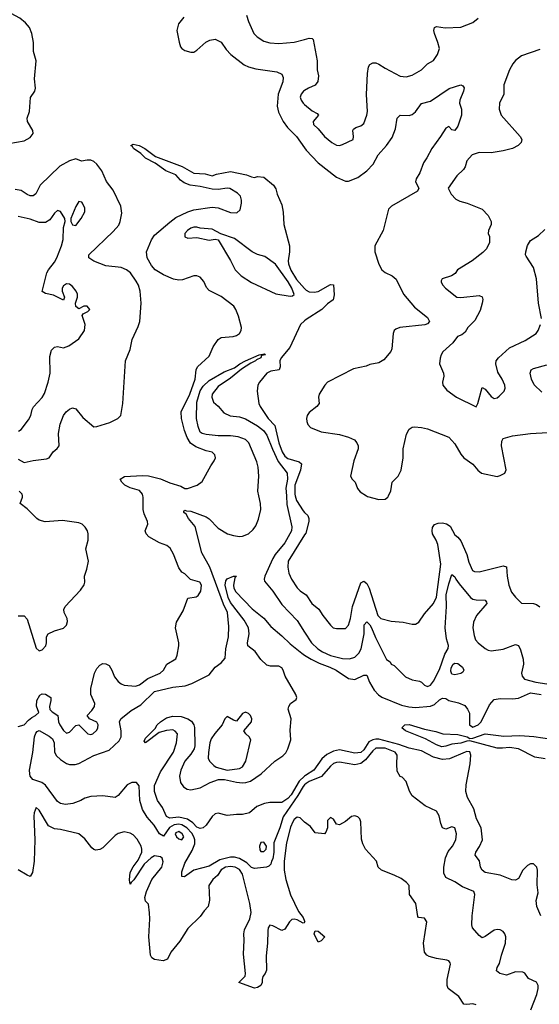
# Model space of a CAD drawing. Header units: inches. Extents: x 1384664 to 1536621, y 460766 to 646467.
# Tile 423 of 488: x 1468121 to 1471547, y 576646 to 583141. Entities that reach past the tile are written whole.
import ezdxf

# ---------------------------------------------------------------- set-up
doc = ezdxf.new("R2010")
doc.units = ezdxf.units.IN
doc.header["$MEASUREMENT"] = 0
for name, color, linetype in [('B4567', 7, 'Continuous'), ('B4568', 7, 'Continuous'), ('B4577', 7, 'Continuous'), ('B4578', 7, 'Continuous')]:
    doc.layers.add(name, color=color, linetype=linetype)

msp = doc.modelspace()

# ---------------------------------------------------------------- linework, layer by layer
at = {"layer": 'B4567', "color": 5}
for points, elevation in [([(1468110, 578479.3), (1468150, 578490.4), (1468179.7, 578520.3), (1468201.8, 578538.2), (1468225.6, 578550), (1468246, 578570), (1468231.7, 578611.7), (1468233.2, 578650), (1468253.9, 578686.1), (1468270, 578694), (1468290, 578691.2), (1468326.5, 578670), (1468327.2, 578650), (1468316.8, 578610), (1468319.5, 578590), (1468334.8, 578574.8), (1468373.4, 578550), (1468376.5, 578510), (1468385.4, 578490), (1468410, 578451.7), (1468430, 578435.2), (1468450, 578440.2), (1468490, 578484.9), (1468510, 578488.4), (1468570, 578429.2), (1468590, 578425.2), (1468603.7, 578430), (1468630, 578454.9), (1468636.8, 578470), (1468637.8, 578490), (1468630, 578507.3), (1468580.9, 578530), (1468565.6, 578550), (1468597.1, 578582.9), (1468613.7, 578610), (1468615.6, 578630), (1468589.4, 578690), (1468589.9, 578730), (1468615.2, 578830), (1468630, 578860.3), (1468650, 578883.2), (1468670, 578892.9), (1468690, 578891.5), (1468710, 578881), (1468728.8, 578850), (1468746, 578806), (1468770, 578776), (1468790, 578760.2), (1468810, 578752.1), (1468885, 578745), (1468910, 578752.7), (1468965.4, 578794.6), (1469046.4, 578830), (1469068.7, 578850), (1469091.4, 578888.6), (1469150, 578925.7), (1469159.3, 578950), (1469170.9, 579010), (1469170.8, 579030), (1469148.6, 579130), (1469154.3, 579165.7), (1469198.3, 579241.7), (1469230, 579324), (1469285.6, 579334.4), (1469297.1, 579342.9), (1469314.5, 579370), (1469319.5, 579410), (1469309.5, 579429.5), (1469248.2, 579448.2), (1469210, 579485.2), (1469190, 579497.2), (1469170, 579524), (1469136.2, 579616.2), (1469113.8, 579653.8), (1469091.2, 579671.2), (1469042, 579690), (1468972, 579730), (1468954.7, 579750), (1468949, 579770), (1468966, 579814), (1468964.4, 579830), (1468942.2, 579882.2), (1468935.3, 579910), (1468935.3, 579990), (1468932.8, 580000)], 680), ([(1468110, 579208.4), (1468150, 579208.4), (1468170, 579186.4), (1468230, 578994.6), (1468250, 578977.2), (1468270, 578983.6), (1468293.5, 579010), (1468298.7, 579030), (1468297.3, 579070), (1468308.2, 579090), (1468350, 579108.5), (1468410, 579126.9), (1468430, 579147.2), (1468436.2, 579170), (1468434.6, 579190), (1468414.3, 579230), (1468411.3, 579250), (1468421.1, 579270), (1468521.8, 579378.2), (1468546.8, 579413.2), (1468551.1, 579430), (1468548.1, 579470), (1468564.2, 579515.8), (1468574.2, 579570), (1468558, 579650), (1468571.5, 579708.5), (1468572.3, 579750), (1468567.2, 579770), (1468553.4, 579793.4), (1468532.5, 579812.5), (1468510, 579821), (1468403.4, 579836.6), (1468288.5, 579828.5), (1468250, 579838.9), (1468234, 579850), (1468170, 579913.7), (1468122.9, 579950), (1468138.7, 579990), (1468138.5, 580000)], 720), ([(1470000, 578092.6), (1469990, 578082.5), (1469956.1, 578023.9), (1469857.4, 577882.6), (1469835.4, 577810), (1469796.3, 577710), (1469796.8, 577650), (1469790, 577604.5), (1469781.1, 577590), (1469776.5, 577570), (1469763.4, 577556.6), (1469749.2, 577550.8), (1469670, 577540.7), (1469650, 577548.1), (1469618.7, 577578.7), (1469570, 577608.1), (1469536.9, 577616.9), (1469510, 577617.3), (1469440.5, 577599.5), (1469370, 577557.2), (1469268.3, 577531.7), (1469206.7, 577486.7), (1469189.3, 577489.3), (1469190, 577519.3), (1469210, 577576.5), (1469259, 577661), (1469275.9, 577704.1), (1469276.7, 577730), (1469269.7, 577750), (1469255, 577775), (1469223.8, 577810), (1469190, 577829.8), (1469170, 577834.1), (1469139.1, 577830), (1469108.8, 577811.2), (1469070, 577755), (1469042.2, 577770), (1469006.8, 577826.8), (1468961, 577881), (1468931.3, 577930), (1468914.1, 577990), (1468908, 578088), (1468891.1, 578110), (1468860.7, 578110), (1468830, 578094.2), (1468770, 578022.4), (1468750, 578009.7), (1468670, 578021), (1468590, 578015.9), (1468550, 578005), (1468524.6, 577990), (1468470.4, 577969.6), (1468423.2, 577963.2), (1468390, 577969.4), (1468370, 577983.4), (1468291.8, 578091.8), (1468267.2, 578110), (1468207.9, 578127.9), (1468190.7, 578150), (1468187.1, 578167.1), (1468185.6, 578190), (1468206.8, 578306.8), (1468219.6, 578410), (1468226.3, 578433.7), (1468235.1, 578444.9), (1468250, 578451.1), (1468314.5, 578414.5), (1468336.3, 578396.3), (1468348.8, 578370), (1468351.1, 578310), (1468364.1, 578284.1), (1468390, 578259.8), (1468430, 578234.6), (1468450, 578227.5), (1468487.4, 578227.4), (1468510, 578235.3), (1468610, 578286.4), (1468710, 578321.4), (1468776.7, 578383.3), (1468790.6, 578410), (1468789.1, 578450), (1468778.2, 578510), (1468787.1, 578530), (1468855.1, 578584.9), (1468919, 578621), (1469010, 578709.2), (1469130, 578738.5), (1469212.8, 578747.2), (1469257, 578763), (1469370, 578819.6), (1469409.8, 578870.2), (1469450, 578898.5), (1469476.2, 578930), (1469480.9, 578990), (1469498.3, 579070), (1469499, 579139), (1469490.8, 579230), (1469465, 579285), (1469374.7, 579530), (1469322.9, 579622.9), (1469277.1, 579797.1), (1469234.5, 579850), (1469218.6, 579878.6), (1469204.2, 579890), (1469202.5, 579897.5), (1469210, 579906), (1469220.2, 579900.2), (1469250, 579897.8), (1469350, 579861.8), (1469370, 579849), (1469430, 579787.3), (1469490.6, 579750), (1469530, 579738), (1469570, 579732.7), (1469590, 579733.1), (1469629.5, 579750), (1469661.2, 579778.8), (1469677.6, 579802.4), (1469694.7, 579845.3), (1469710.4, 579909.6), (1469708.8, 579950), (1469697.3, 580000)], 660), ([(1469879.6, 580000), (1469882.8, 579942.8), (1469914.8, 579794.8), (1469913.2, 579770), (1469870.1, 579690), (1469806.6, 579613.4), (1469790, 579586.9), (1469736.9, 579470), (1469732, 579450), (1469736.2, 579436.2), (1469790, 579371.6), (1469850, 579282.4), (1469950, 579177.3), (1470000, 579100.4)], 660), ([(1469938.4, 580000), (1469945.8, 579970), (1469990, 579900.2), (1470000, 579890.5)], 680), ([(1470000, 579742.2), (1469892.1, 579570), (1469889.3, 579530), (1469896.2, 579490), (1469912.3, 579450), (1469950, 579392.9), (1469970, 579374), (1470000, 579354.2)], 680), ([(1470000, 578150.6), (1469963, 578117), (1469910, 578028.1), (1469890, 578003.7), (1469850, 577977), (1469770, 577977.2), (1469734.6, 577970), (1469684.6, 577950), (1469636.4, 577910), (1469590, 577897), (1469550, 577897.6), (1469490, 577890.7), (1469430, 577906), (1469410, 577902.8), (1469390, 577883.9), (1469350, 577828), (1469330, 577810.8), (1469310, 577805.7), (1469290, 577814.2), (1469262.9, 577842.9), (1469227.5, 577867.5), (1469170, 577879.9), (1469110, 577874.4), (1469090, 577884.8), (1469063.6, 577943.6), (1469030, 577990.8), (1469009.4, 578050), (1469009.3, 578090), (1469050, 578179.7), (1469134.1, 578310), (1469155.3, 578370), (1469162.6, 578430), (1469147.2, 578447.2), (1469130, 578456.1), (1469088.3, 578451.7), (1469041.2, 578438.8), (1468949.7, 578369.8), (1468941.7, 578381.7), (1468950, 578401.6), (1469014.5, 578465.5), (1469028, 578490), (1469049.6, 578510), (1469090, 578535.2), (1469130, 578546), (1469184.7, 578544.7), (1469229, 578529), (1469252.8, 578512.8), (1469269.3, 578489.3), (1469272.8, 578472.8), (1469275.5, 578350), (1469272, 578330), (1469250, 578295.7), (1469210.1, 578250), (1469184.3, 578190), (1469174.7, 578150), (1469181.1, 578110), (1469200.2, 578080.2), (1469224.8, 578064.8), (1469250, 578061.1), (1469310, 578073.7), (1469376.4, 578110), (1469432.2, 578127.8), (1469471.5, 578128.5), (1469550, 578111.2), (1469590, 578107.3), (1469611.6, 578108.4), (1469642, 578118), (1469713.6, 578166.4), (1469804, 578250), (1469855.5, 578284.5), (1469875, 578305), (1469889.9, 578330), (1469909.1, 578390), (1469904.8, 578455.2), (1469911.6, 578530), (1469891.7, 578591.7), (1469895.4, 578610), (1469907.1, 578630), (1469943, 578657), (1469948, 578670), (1469942.2, 578690), (1469870.7, 578810), (1469859.1, 578850), (1469850, 578864.8), (1469830, 578876.2), (1469775.6, 578875.6), (1469750, 578882.9), (1469710, 578920.5), (1469674.1, 578974.1), (1469626.2, 579010), (1469622.9, 579030), (1469634.6, 579090), (1469628.8, 579130), (1469600.3, 579180.3), (1469510, 579296.7), (1469496.7, 579330), (1469476.9, 579410), (1469481.3, 579438.7), (1469488.1, 579451.9), (1469530.4, 579470.4), (1469550.6, 579470.6), (1469540.3, 579459.7), (1469531, 579410), (1469533.4, 579390), (1469546.3, 579366.3), (1469654.7, 579254.7), (1469730, 579193.7), (1469777.4, 579137.4), (1469850, 579077.3), (1469903.7, 579023.7), (1469981.7, 578961.7), (1470000, 578950)], 640), ([(1470000, 577187.5), (1469997.2, 577182.8), (1469990, 577182), (1469950, 577203.1), (1469930, 577208.5), (1469915.1, 577204.9), (1469900.3, 577190), (1469870, 577140.5), (1469850, 577132.9), (1469790, 577164.2), (1469770, 577167.8), (1469759.7, 577150), (1469756.3, 577130), (1469755.9, 577050), (1469746.2, 576966.2), (1469747.9, 576872.1), (1469738.8, 576850), (1469724, 576830), (1469718.8, 576810), (1469720.7, 576790), (1469711, 576770), (1469690, 576756), (1469670, 576752.7), (1469565.2, 576790), (1469607.7, 576832.3), (1469609.6, 576850), (1469596, 576976), (1469600.9, 577070), (1469598, 577110), (1469603, 577137), (1469639.1, 577210), (1469647.9, 577252), (1469639.5, 577310), (1469590, 577503.7), (1469570, 577535.3), (1469540.9, 577550), (1469510, 577554.5), (1469479.1, 577550), (1469450, 577532.7), (1469425, 577495), (1469394, 577470), (1469367.7, 577430), (1469372.2, 577332.2), (1469363, 577290), (1469336.5, 577263.5), (1469310, 577225.2), (1469230, 577146), (1469177.5, 577062.5), (1469118, 576990), (1469095.8, 576944.2), (1469067.5, 576932.5), (1469010, 576940.5), (1468992.3, 576952.3), (1468982.6, 576970), (1468971.4, 577091.4), (1468978.9, 577210), (1468977.4, 577250), (1468970, 577306), (1468950, 577326), (1468946, 577350), (1468956, 577390), (1468991.8, 577470), (1469057.6, 577550), (1469066.6, 577586.6), (1469059.3, 577610), (1469050, 577618), (1469010, 577624.5), (1468988.7, 577611.3), (1468942, 577570), (1468874, 577466), (1468856, 577450), (1468850, 577438), (1468845.9, 577465.9), (1468850, 577514.4), (1468870, 577552.7), (1468902.2, 577597.8), (1468926.2, 577650), (1468927.1, 577670), (1468921.6, 577690), (1468896, 577736), (1468870, 577763.8), (1468850, 577775.3), (1468810, 577783.5), (1468770, 577772.7), (1468750, 577760.3), (1468670, 577678), (1468650, 577666), (1468622.5, 577662.5), (1468610, 577666), (1468597, 577677), (1468550, 577738.4), (1468511, 577771), (1468390, 577799.1), (1468350, 577802.6), (1468310, 577823.5), (1468250, 577927.3), (1468230, 577943.6), (1468216.2, 577910), (1468213.4, 577886.6), (1468220.8, 577730), (1468216.6, 577590), (1468204.4, 577515.6), (1468190.5, 577489.5), (1468170, 577497), (1468110, 577534)], 680), ([(1470000, 577847.4), (1469996.3, 577850), (1469970, 577876.9), (1469950, 577880.8), (1469930, 577865.2), (1469921, 577850), (1469905.9, 577814.1), (1469880.1, 577710), (1469865.1, 577590), (1469864.6, 577530), (1469876, 577470), (1469907, 577367), (1469958.8, 577258.8), (1469990, 577218.7), (1470000, 577193.9)], 680)]:
    msp.add_lwpolyline(points, dxfattribs=dict(at, elevation=elevation))
for points, elevation in [([(1469610, 578574), (1469590, 578564), (1469550, 578514), (1469530, 578519.3), (1469490, 578543.7), (1469474, 578530), (1469455.3, 578490), (1469407.4, 578432.6), (1469384, 578396), (1469375.2, 578370), (1469366.4, 578306.4), (1469364.5, 578270), (1469373.4, 578250), (1469400.3, 578220.3), (1469416.5, 578210), (1469490, 578190.8), (1469570, 578201.8), (1469590, 578213.1), (1469612, 578250), (1469645.1, 578390), (1469635.1, 578410), (1469612.3, 578430), (1469599.3, 578450), (1469649.3, 578510), (1469651.6, 578530), (1469644, 578550), (1469630, 578564)], 660), ([(1469170, 577784.9), (1469150, 577777.6), (1469147.1, 577770), (1469155, 577750), (1469170, 577736.6), (1469190, 577730.2), (1469203.2, 577750), (1469193.2, 577770)], 680), ([(1469730, 577716.5), (1469710, 577713.6), (1469702.3, 577690), (1469704.7, 577664.7), (1469710, 577653.1), (1469730, 577653.1), (1469746.9, 577670), (1469747.8, 577690)], 660)]:
    msp.add_lwpolyline(points, close=True, dxfattribs=dict(at, elevation=elevation))
at = {"layer": 'B4568', "color": 5}
for points, elevation in [([(1468050, 582324.1), (1468150, 582342.6), (1468190, 582363.9), (1468210.8, 582390), (1468207.8, 582410), (1468171.7, 582470), (1468169.8, 582490), (1468184.7, 582535.3), (1468193.2, 582626.8), (1468220.5, 582670), (1468225.1, 582690), (1468218, 582750), (1468229.6, 582870), (1468211.4, 582930), (1468211.1, 582991.1), (1468199.9, 583050), (1468184.5, 583090), (1468160, 583120), (1468122, 583150), (1468011.2, 583210)], 720), ([(1469202.5, 583157.5), (1469167.6, 583112.4), (1469157.4, 583070), (1469172, 582992), (1469182.2, 582962.2), (1469190, 582950.5), (1469210, 582937.1), (1469250, 582926.8), (1469270, 582926.8), (1469290, 582938.8), (1469348.3, 582991.7), (1469374.5, 583005.5), (1469410, 583012.7), (1469450, 582992.2), (1469483.4, 582943.4), (1469512.9, 582910), (1469601.9, 582841.9), (1469629.5, 582829.5), (1469677.3, 582817.3), (1469815.8, 582795.8), (1469850, 582780.4), (1469858.2, 582758.2), (1469856.3, 582730), (1469825.6, 582650), (1469818, 582570), (1469827.8, 582530), (1469858.4, 582470), (1469887.9, 582430), (1469946.3, 582370), (1470000, 582294.7)], 720), ([(1469616.5, 583170), (1469629.4, 583129.4), (1469663.9, 583050), (1469686.5, 583026.5), (1469730, 582999.2), (1469770, 582987.6), (1469830, 582983.2), (1469930, 582993.2), (1470000, 583010.4)], 740), ([(1470000, 582674.3), (1469993.4, 582670), (1469978, 582650), (1469970.3, 582630), (1469976.1, 582610), (1469990.3, 582590), (1470000, 582581.6)], 740), ([(1468932.8, 580000), (1468930, 580011), (1468910, 580035.9), (1468850, 580051.8), (1468814.6, 580070), (1468793.6, 580090), (1468783.5, 580110), (1468812.7, 580127.3), (1468930, 580133.1), (1468970, 580131), (1469050, 580112.8), (1469110, 580086.4), (1469183.2, 580063.2), (1469210, 580048.7), (1469227.6, 580047.6), (1469290.8, 580069.2), (1469324.5, 580095.5), (1469381.3, 580198.7), (1469403.5, 580230), (1469411.4, 580250), (1469407.4, 580270), (1469390, 580287.4), (1469350, 580297.7), (1469283.4, 580323.4), (1469246.5, 580346.5), (1469224.8, 580384.8), (1469207.6, 580430), (1469188, 580510), (1469185.3, 580554.7), (1469243.8, 580670), (1469277.9, 580770), (1469285.1, 580830), (1469293.4, 580850), (1469370, 580920.5), (1469397.3, 580982.7), (1469430, 581031.6), (1469450, 581044.5), (1469528.7, 581050), (1469550, 581057.6), (1469570, 581070.4), (1469580.9, 581090), (1469583.1, 581110), (1469564, 581184), (1469546.8, 581230), (1469533.1, 581250), (1469450, 581315.4), (1469370, 581353.8), (1469353.2, 581373.2), (1469334.2, 581414.2), (1469310, 581441.8), (1469290, 581451.5), (1469270, 581450.8), (1469194.3, 581425.7), (1469170, 581423), (1469135.9, 581430), (1469070, 581457.3), (1469015, 581490), (1468990, 581518.4), (1468961.3, 581570), (1468957.3, 581610), (1468990, 581688.4), (1469010, 581719.2), (1469110, 581806), (1469150, 581835.2), (1469230, 581873.3), (1469270, 581886.5), (1469390, 581903.7), (1469430, 581900.2), (1469510, 581867.7), (1469553.6, 581866.4), (1469573.9, 581886.1), (1469584.5, 581930), (1469584.6, 581950), (1469575.9, 581975.9), (1469557.4, 581997.3), (1469507.1, 582027.1), (1469489.7, 582029.7), (1469430, 582020.9), (1469390, 582022.1), (1469310, 582041), (1469245.2, 582050), (1469204.7, 582064.7), (1469181.8, 582081.8), (1469150, 582117.3), (1469083.7, 582143.7), (1469013.8, 582193.8), (1468950, 582227.9), (1468918.8, 582258.8), (1468871.5, 582290), (1468864.2, 582304.2), (1468852.7, 582310), (1468870, 582319.5), (1468909.6, 582310.4), (1468946.4, 582290), (1469017.1, 582237.1), (1469193, 582173), (1469270, 582127.9), (1469343.6, 582123.6), (1469390, 582110.6), (1469417.7, 582122.3), (1469510, 582138.4), (1469616.8, 582116.8), (1469650, 582103.1), (1469670, 582100.5), (1469690, 582106.8), (1469730, 582101), (1469794, 582050), (1469810, 582024.7), (1469819.5, 581990), (1469850, 581920.4), (1469859.1, 581870), (1469862.8, 581790), (1469900.4, 581650), (1469900.4, 581610), (1469892, 581550), (1469894.4, 581530), (1469908.3, 581488.3), (1469946, 581426), (1470000, 581368.2)], 680), ([(1468110, 580240.9), (1468150, 580220.6), (1468210, 580233.7), (1468296.9, 580243.1), (1468314.5, 580250), (1468342.4, 580290), (1468368.6, 580311.4), (1468380.7, 580330), (1468377.4, 580410), (1468388.2, 580471.8), (1468410, 580530.4), (1468426.8, 580553.2), (1468450, 580572), (1468470, 580579.5), (1468490, 580574), (1468537.4, 580517.4), (1468610, 580454.8), (1468630, 580456.3), (1468715.6, 580484.4), (1468768.5, 580510), (1468786.8, 580530), (1468801.1, 580610), (1468819.1, 580890), (1468850, 580966), (1468863.5, 581030), (1468903.2, 581116.8), (1468912.8, 581150), (1468922.6, 581270), (1468915.6, 581350), (1468905.1, 581390), (1468890, 581416.9), (1468850.8, 581470), (1468825.4, 581490), (1468790, 581506.3), (1468690, 581516), (1468610, 581547.6), (1468577.8, 581570), (1468577.3, 581590), (1468737, 581743), (1468773.9, 581786.1), (1468784.1, 581810), (1468794.8, 581865.2), (1468788.7, 581910), (1468736.4, 582016.4), (1468693.9, 582074), (1468663, 582143), (1468630, 582187.5), (1468610, 582205), (1468590, 582214.5), (1468565.1, 582214.9), (1468527.6, 582207.6), (1468490, 582223.5), (1468450, 582209.8), (1468386.1, 582173.9), (1468256.9, 582050), (1468227.9, 581992.1), (1468210, 581978.3), (1468190, 581979.3), (1468170, 581987.7), (1468130, 582014.3), (1468090, 582021.1)], 720), ([(1468114, 580426), (1468130, 580437.3), (1468179, 580501), (1468194, 580530), (1468203.5, 580570), (1468212.4, 580587.6), (1468270, 580648.4), (1468284.2, 580675.8), (1468308.5, 580750), (1468322, 580810), (1468320.1, 580919.9), (1468330, 580961), (1468350, 580980.7), (1468370, 580984), (1468410, 580976.3), (1468444, 580990), (1468510, 581036.3), (1468547.8, 581090), (1468553.5, 581130), (1468533.2, 581190), (1468540.1, 581199.9), (1468570, 581214.8), (1468582.7, 581230), (1468566, 581250), (1468544.7, 581250), (1468510, 581234), (1468490, 581248.7), (1468489.2, 581270), (1468501.7, 581310), (1468501.7, 581330), (1468494.3, 581350), (1468470, 581379.6), (1468450, 581395.1), (1468430, 581398), (1468410, 581386), (1468400.4, 581370), (1468400.4, 581360.4), (1468400.5, 581350), (1468416.3, 581310), (1468410.4, 581289.6), (1468344.1, 581324.1), (1468290, 581335.4), (1468268.6, 581348.6), (1468300.8, 581470), (1468309.8, 581490), (1468350, 581540.7), (1468366.8, 581570), (1468397.1, 581650), (1468407.5, 581690), (1468409.7, 581770), (1468421.6, 581810), (1468418.4, 581830), (1468390, 581876), (1468370, 581882.7), (1468350, 581865.2), (1468320.4, 581819.6), (1468290, 581802.3), (1468250, 581803.5), (1468190, 581825.1), (1468110, 581843.1)], 740), ([(1470000, 581154.4), (1469972.9, 581130), (1469902.4, 580977.6), (1469844.8, 580910), (1469836.3, 580890), (1469837.7, 580850), (1469831, 580830), (1469777.3, 580822.7), (1469750, 580808.7), (1469702.2, 580750), (1469692.1, 580730), (1469685.8, 580690), (1469698.6, 580610), (1469706.5, 580590), (1469758.6, 580510), (1469803, 580463), (1469830.4, 580350), (1469851.8, 580290), (1469870, 580261.9), (1469890, 580246.6), (1469963.4, 580223.4), (1469979.3, 580210), (1469973.2, 580170), (1469934.4, 580070), (1469935.9, 580010), (1469938.4, 580000)], 680), ([(1469697.3, 580000), (1469690.4, 580030), (1469697.1, 580130), (1469693.9, 580190), (1469684.5, 580224.5), (1469631.6, 580350), (1469610, 580371.4), (1469561.2, 580390), (1469510, 580396.7), (1469430, 580396.2), (1469350, 580404.1), (1469325.2, 580410), (1469310, 580420.9), (1469297, 580457), (1469287.8, 580510), (1469290, 580618.8), (1469310, 580692.2), (1469330, 580722.2), (1469370, 580760.2), (1469470, 580816.9), (1469536.9, 580843.1), (1469571.5, 580870), (1469609.1, 580890.9), (1469699, 580930), (1469735.9, 580935.9), (1469741, 580930), (1469715.2, 580924.8), (1469710.3, 580910), (1469682, 580898), (1469676.5, 580890), (1469644.2, 580875.8), (1469584, 580836), (1469510, 580775.4), (1469430, 580720.5), (1469390.7, 580670), (1469387.3, 580650), (1469398, 580618), (1469430, 580591), (1469466.8, 580546.8), (1469508.2, 580528.2), (1469570, 580521.1), (1469610, 580507.9), (1469690, 580462.3), (1469729, 580430), (1469750, 580400.1), (1469787.1, 580307.1), (1469825.8, 580225.8), (1469883.9, 580150), (1469887.1, 580110), (1469876.8, 580050), (1469879.6, 580000)], 660), ([(1468138.5, 580000), (1468138.2, 580010), (1468116.4, 580030)], 720)]:
    msp.add_lwpolyline(points, dxfattribs=dict(at, elevation=elevation))
for points, elevation in [([(1468510, 581942), (1468490, 581908.7), (1468458, 581830), (1468459.1, 581810), (1468468.2, 581788.2), (1468490, 581782.8), (1468527, 581830), (1468550, 581874), (1468550, 581898), (1468535.1, 581930), (1468530, 581937.2)], 740), ([(1469270, 581772.3), (1469250, 581766.3), (1469227.2, 581750), (1469210.4, 581730), (1469209.1, 581709.1), (1469230, 581700.3), (1469290, 581704.2), (1469370, 581686.3), (1469410, 581693.7), (1469429.2, 581689.2), (1469511.2, 581551.2), (1469541.3, 581490), (1469580.5, 581450), (1469650, 581407.5), (1469810, 581332.3), (1469903.9, 581316.1), (1469919.8, 581320.2), (1469930, 581328.2), (1469916.4, 581370), (1469891.8, 581411.8), (1469807.3, 581527.3), (1469738.4, 581578.4), (1469690, 581591.9), (1469653, 581610), (1469537.9, 581697.9), (1469447.5, 581727.5), (1469390, 581758.3), (1469310, 581765.4), (1469290, 581771.1)], 680)]:
    msp.add_lwpolyline(points, close=True, dxfattribs=dict(at, elevation=elevation))
at = {"layer": 'B4577', "color": 5}
for points, elevation in [([(1470408, 580000), (1470415.3, 579995.2), (1470490, 579974.9), (1470530, 579977.1), (1470548.2, 579991.8), (1470552.1, 580000)], 720), ([(1470000, 579890.5), (1470021.2, 579870), (1470028.5, 579850), (1470026.7, 579830), (1470006.9, 579753.1), (1470000, 579742.2)], 680), ([(1470000, 579354.2), (1470010, 579347.6), (1470048.4, 579290), (1470093.2, 579253.2), (1470118.9, 579210), (1470170, 579147), (1470188.5, 579130), (1470210, 579125), (1470270, 579125.7), (1470290, 579147.7), (1470303.4, 579190), (1470314.6, 579270), (1470370, 579425.5), (1470390, 579437.5), (1470410, 579421.5), (1470426.1, 579390), (1470481.6, 579210), (1470502.7, 579190), (1470570, 579172.1), (1470650, 579167.3), (1470710, 579152.7), (1470730, 579152.4), (1470752.9, 579167.1), (1470790, 579222), (1470850, 579290.4), (1470870, 579330.6), (1470898.5, 579550), (1470879, 579679), (1470868, 579708), (1470843.7, 579750), (1470840.1, 579770), (1470843.4, 579790), (1470856.2, 579810), (1470879.8, 579820.2), (1470910, 579822.4), (1470936.1, 579816.1), (1470959.2, 579799.2), (1470990, 579742), (1471010, 579727.7), (1471030, 579703.8), (1471070, 579612.4), (1471081.8, 579561.8), (1471107.8, 579507.8), (1471120.9, 579500.9), (1471150, 579498.6), (1471310, 579537.6), (1471330, 579530.7), (1471335.6, 579470), (1471347.2, 579410), (1471363.9, 579363.9), (1471390, 579330.5), (1471430, 579292.2), (1471509, 579289), (1471530, 579283.7), (1471550, 579268.7)], 680), ([(1470000, 579100.4), (1470045.8, 579030), (1470086, 578990), (1470116.9, 578970), (1470170, 578946.1), (1470250, 578926.6), (1470295.4, 578924.6), (1470330, 578935.7), (1470357.1, 578962.9), (1470372.8, 578990), (1470391.9, 579090), (1470391.7, 579148.3), (1470410, 579167.9), (1470430, 579148.2), (1470440.7, 579130), (1470466.3, 579066.3), (1470540.5, 578920.5), (1470564.7, 578904.7), (1470571.3, 578890), (1470590, 578880.7), (1470665.8, 578805.8), (1470710, 578785.7), (1470756.7, 578776.7), (1470770.3, 578770.2), (1470790.7, 578750), (1470810, 578741.7), (1470830, 578750.3), (1470850, 578776.5), (1470890, 578854.2), (1470923.5, 578956.5), (1470946.3, 578993.7), (1470947.9, 579012.1), (1470936, 579056), (1470926.4, 579130), (1470935.8, 579270), (1470933.6, 579346.4), (1470950, 579420.5), (1470970, 579481.6), (1470990, 579466.5), (1470996.4, 579450), (1471018.8, 579418.8), (1471094.5, 579330), (1471110, 579318.9), (1471130, 579313.5), (1471190, 579311.2), (1471198.8, 579298.8), (1471202, 579290), (1471132.9, 579210), (1471113.8, 579166.2), (1471109.5, 579130), (1471117.6, 579077.6), (1471127, 579050), (1471144.7, 579030), (1471190, 578992.4), (1471210, 578980.8), (1471230, 578977.3), (1471310, 578988.9), (1471390, 579020.3), (1471410, 579013.4), (1471424, 578984), (1471442, 578922), (1471442.3, 578890), (1471430.2, 578830), (1471433.6, 578810), (1471450, 578791.5), (1471524.4, 578770), (1471670, 578749.1)], 660), ([(1470000, 578950), (1470042.7, 578922.7), (1470095.8, 578895.8), (1470166.7, 578870), (1470207.2, 578850), (1470290, 578795), (1470330, 578787.7), (1470390, 578816.5), (1470410, 578817), (1470427.9, 578770), (1470458.5, 578718.5), (1470486.6, 578686.6), (1470510, 578672), (1470639.6, 578619.6), (1470687.8, 578607.8), (1470730, 578604.2), (1470830, 578611.6), (1470856.5, 578623.5), (1470890, 578654.5), (1470910, 578664.5), (1470930, 578662.4), (1470950, 578649.5), (1471014.1, 578634.1), (1471055.9, 578615.9), (1471073.8, 578593.8), (1471086.1, 578566.1), (1471087.4, 578490), (1471110, 578473.7), (1471145.1, 578490), (1471164.4, 578510), (1471219.4, 578620.6), (1471250, 578656.5), (1471290, 578663.9), (1471370, 578660.3), (1471410, 578664.6), (1471490, 578700.8), (1471559.5, 578690)], 640), ([(1471585.6, 578265.6), (1471517.2, 578277.2), (1471410, 578331.6), (1471350, 578339.3), (1471305.5, 578334.5), (1471270, 578336.2), (1471090, 578384.5), (1471070, 578382.6), (1471030, 578368.3), (1470970, 578362.5), (1470930, 578347.7), (1470904.7, 578344.7), (1470870, 578357.4), (1470797.7, 578397.7), (1470665.4, 578450), (1470640.7, 578470), (1470661.2, 578490), (1470690, 578491.8), (1470790, 578460.7), (1470865, 578444.9), (1470911.3, 578430), (1471010, 578425.6), (1471071.8, 578410), (1471090, 578399.3), (1471110, 578400.9), (1471190, 578430.1), (1471314.4, 578414.4), (1471419.4, 578419.4), (1471511.7, 578411.7), (1471630, 578394.3)], 620), ([(1471558, 577230), (1471532.1, 577290), (1471526.6, 577330), (1471539.1, 577380.9), (1471533.7, 577433.7), (1471535.4, 577530), (1471531.3, 577550), (1471510, 577572.4), (1471490, 577572.1), (1471470, 577562.1), (1471437.8, 577530), (1471410, 577475.6), (1471390, 577465.1), (1471366.2, 577466.2), (1471290, 577497), (1471190, 577514.5), (1471169.6, 577530), (1471160.5, 577550), (1471153.1, 577593.1), (1471125.1, 577630), (1471128.3, 577650), (1471153.3, 577686.7), (1471172.6, 577730), (1471164.2, 577810), (1471133.5, 577870), (1471115.9, 577935.9), (1471074, 578010), (1471062.4, 578050), (1471066.2, 578093.8), (1471091.2, 578231.2), (1471096.5, 578290), (1471090, 578310.5), (1471070, 578313.3), (1471059.5, 578310), (1470955.8, 578264.2), (1470910, 578260.1), (1470850, 578276.5), (1470770, 578316.9), (1470690, 578335.8), (1470620.4, 578360.4), (1470490, 578393.9), (1470470, 578395.6), (1470450, 578390.5), (1470422.6, 578377.4), (1470390, 578325), (1470370, 578306.5), (1470330, 578302.2), (1470230, 578324.1), (1470190, 578316.5), (1470145.4, 578294.6), (1470113.9, 578266.1), (1470061.4, 578190), (1470005, 578155), (1470000, 578150.6)], 640), ([(1471491.9, 576610), (1471530.4, 576710), (1471539.9, 576750), (1471539.4, 576770), (1471530, 576791.1), (1471476.6, 576816.6), (1471451, 576851), (1471438.2, 576858.2), (1471390, 576859.1), (1471330, 576838.7), (1471288.2, 576848.2), (1471265.8, 576865.8), (1471269.3, 576889.3), (1471284.9, 576915.1), (1471297.2, 576970), (1471323.5, 577050), (1471327.3, 577090), (1471320.9, 577110), (1471310, 577125.2), (1471290, 577138), (1471270, 577138.4), (1471250, 577134.7), (1471190, 577093), (1471170, 577085.1), (1471150, 577100.7), (1471106, 577150), (1471102.4, 577170), (1471104.2, 577230), (1471122.2, 577370), (1471116.1, 577390), (1471041.6, 577421.6), (1470990, 577453.8), (1470930, 577481.4), (1470917.8, 577510), (1470917, 577550), (1470928, 577612), (1470946.9, 577653.1), (1470975, 577690), (1470996.8, 577730), (1471000.3, 577770), (1470990, 577809.3), (1470970, 577817.6), (1470930, 577802), (1470910, 577809.5), (1470897.8, 577837.8), (1470886, 577890), (1470870, 577920.5), (1470794.5, 577954.5), (1470710, 578021.2), (1470691.4, 578051.4), (1470670, 578115.3), (1470644, 578144), (1470630, 578149), (1470610, 578184), (1470607.1, 578230), (1470610.6, 578289.4), (1470597, 578310), (1470530, 578335.6), (1470470, 578334.8), (1470450, 578317.2), (1470402.3, 578257.7), (1470370, 578233.3), (1470330, 578225.4), (1470230, 578243.7), (1470210, 578241.8), (1470190, 578233.9), (1470170, 578217.8), (1470112.2, 578147.8), (1470030, 578116), (1470010, 578102.7), (1470000, 578092.6)], 660), ([(1471130, 576642.3), (1471110, 576649.7), (1471070, 576645.1), (1471050, 576647.3), (1471017.8, 576697.8), (1470947.2, 576750), (1470939.7, 576770), (1470939.8, 576810), (1470961, 576910), (1470958.8, 576918.8), (1470951.7, 576931.7), (1470936.9, 576936.9), (1470870, 576947.1), (1470821, 576961), (1470805.1, 576970), (1470790, 576989.6), (1470783.4, 577050), (1470805.6, 577190), (1470790, 577215.1), (1470750, 577218), (1470746, 577226), (1470732.2, 577310), (1470690.8, 577370), (1470689, 577430), (1470672.7, 577450), (1470635.5, 577475.5), (1470590, 577498.7), (1470506.6, 577530), (1470484, 577550), (1470474, 577590), (1470402, 577670), (1470384.4, 577704.4), (1470375.6, 577735.6), (1470369.6, 577849.6), (1470364.5, 577870), (1470350, 577882.9), (1470330, 577889.5), (1470310, 577883.7), (1470270, 577851.8), (1470230, 577829.5), (1470210, 577834), (1470190, 577868), (1470170, 577879), (1470150, 577858), (1470150.7, 577810), (1470139.3, 577780.7), (1470130, 577769.4), (1470070, 577778), (1470039.5, 577819.5), (1470000, 577847.4)], 680), ([(1470000, 577193.9), (1470001.6, 577190), (1470000, 577187.5)], 680)]:
    msp.add_lwpolyline(points, dxfattribs=dict(at, elevation=elevation))
for points, elevation in [([(1470990, 578818.4), (1470970, 578823.9), (1470964.4, 578844.4), (1470966.1, 578866.1), (1470979.9, 578890), (1470990, 578895.3), (1471010, 578894), (1471040.7, 578870), (1471049.3, 578850), (1471043.7, 578836.3), (1471030, 578828.2)], 640), ([(1470090, 577055.1), (1470061.7, 577110), (1470068.4, 577131.5), (1470090, 577128.2), (1470133.4, 577090), (1470110, 577065.6)], 680)]:
    msp.add_lwpolyline(points, close=True, dxfattribs=dict(at, elevation=elevation))
at = {"layer": 'B4578', "color": 5}
for points, elevation in [([(1470000, 582581.6), (1470050, 582538.7), (1470082, 582522), (1470090.8, 582510.8), (1470056, 582470), (1470058.8, 582450), (1470090, 582421.6), (1470130, 582369.1), (1470178.9, 582330), (1470210, 582312.3), (1470230, 582310.2), (1470250, 582316.5), (1470319.3, 582350), (1470322.9, 582370), (1470317.6, 582410), (1470322, 582418), (1470337.2, 582430), (1470370, 582440.2), (1470390, 582456.5), (1470410.7, 582510), (1470414.4, 582534.4), (1470407.9, 582647.9), (1470414.1, 582785.9), (1470420.4, 582830), (1470430, 582844.9), (1470450, 582855.2), (1470470, 582855.2), (1470490, 582847.7), (1470530, 582821.5), (1470630, 582768), (1470670, 582764.7), (1470710, 582773.7), (1470771.6, 582810), (1470810.9, 582849.1), (1470850, 582872), (1470876.4, 582910), (1470888.7, 582950), (1470879, 582990), (1470855.3, 583050), (1470851.2, 583070), (1470857.2, 583090), (1470870, 583095.3), (1470927.5, 583087.5), (1471030, 583091.6), (1471110, 583122.7), (1471144, 583150)], 740), ([(1470000, 583010.4), (1470030, 583017.8), (1470050, 583016.5), (1470056.5, 583010), (1470083.6, 582870), (1470082.3, 582810), (1470090.3, 582770), (1470087, 582733), (1470070.2, 582709.8), (1470024.4, 582690), (1470000, 582674.3)], 740), ([(1471550, 582944.2), (1471430, 582901.5), (1471390, 582871.9), (1471372.4, 582850), (1471351.2, 582810), (1471314, 582710), (1471314.2, 582650), (1471285.8, 582590), (1471282.8, 582550), (1471297, 582510), (1471420.3, 582370), (1471431.7, 582350), (1471427, 582330), (1471408, 582310), (1471370, 582291), (1471310, 582275.4), (1471230, 582262.6), (1471150, 582265.3), (1471105.5, 582250), (1471070.4, 582210), (1471058, 582170), (1471047.3, 582152.7), (1471004.2, 582110), (1470946, 582030), (1470966.5, 581990), (1470996.7, 581956.7), (1471022.5, 581942.5), (1471072.2, 581930), (1471170.1, 581890), (1471210, 581848.9), (1471230.8, 581809.2), (1471230.1, 581790), (1471212.8, 581750), (1471210.4, 581730.3), (1471219.3, 581710), (1471218, 581670), (1471199.1, 581630), (1471175.8, 581604.2), (1471104, 581550), (1471008.5, 581491.5), (1470993.4, 581466.6), (1470968.6, 581451.4), (1470907.8, 581432.2), (1470901.3, 581418.7), (1470899.3, 581410), (1470910.4, 581390), (1470928.5, 581370), (1471004, 581310), (1471030, 581308), (1471150, 581320.3), (1471170, 581312.7), (1471174.2, 581294.2), (1471171.6, 581270), (1471157.4, 581222.6), (1471122.7, 581157.3), (1471076.3, 581110), (1471059.5, 581080.5), (1471037.2, 581062.8), (1471008.4, 581050), (1470978, 581010), (1470912.2, 580950), (1470900.3, 580930), (1470892.8, 580907.2), (1470890.3, 580870.3), (1470916.4, 580810), (1470917.1, 580790), (1470908.2, 580750), (1470910.4, 580730), (1470937.2, 580697.2), (1471002, 580650), (1471130, 580586), (1471142.6, 580610), (1471170, 580714.8), (1471190, 580704), (1471230, 580655.5), (1471250, 580642), (1471270, 580647.3), (1471283.3, 580656.7), (1471316, 580690), (1471322, 580710), (1471319.6, 580730), (1471303, 580770), (1471274.8, 580814.8), (1471261, 580870), (1471262.6, 580890), (1471278, 580910), (1471350, 580976.5), (1471454.7, 581025.3), (1471527.1, 581070), (1471540.4, 581090), (1471556, 581130)], 740), ([(1470000, 582294.7), (1470010, 582280.7), (1470090, 582197.4), (1470210, 582101.1), (1470270, 582074.4), (1470290, 582074.4), (1470350, 582100.3), (1470410, 582143.5), (1470452.7, 582187.3), (1470485.6, 582250), (1470540.4, 582310), (1470577.2, 582362.8), (1470598.3, 582421.7), (1470609.7, 582490), (1470629.7, 582510.3), (1470690, 582508.8), (1470710, 582516), (1470730, 582533.1), (1470770, 582587), (1470830, 582604), (1470953.6, 582686.4), (1471030, 582710.2), (1471043.9, 582703.9), (1471051.8, 582691.8), (1471048.4, 582670), (1471024, 582610), (1471021.6, 582590), (1471034, 582550), (1471034.3, 582510), (1471010, 582439.3), (1470990, 582409.3), (1470970, 582413.2), (1470950, 582435.3), (1470930, 582425.2), (1470896.9, 582370), (1470838.3, 582290), (1470806.7, 582230), (1470783.1, 582196.9), (1470760.2, 582130), (1470736, 582090), (1470731.6, 582070), (1470753.4, 582030), (1470743.1, 582010), (1470572.7, 581910), (1470552.7, 581890), (1470517.7, 581750), (1470462.1, 581650), (1470462, 581610), (1470490, 581528.4), (1470510, 581491.4), (1470530, 581473.9), (1470578, 581450), (1470603.6, 581430), (1470651.5, 581330), (1470724.6, 581244.6), (1470810, 581177.1), (1470823.1, 581150), (1470810, 581134), (1470792.4, 581127.6), (1470628.7, 581111.3), (1470601.3, 581098.7), (1470590.5, 581090), (1470583.7, 581070), (1470574.9, 580970), (1470569, 580951), (1470522.4, 580897.6), (1470490, 580876.9), (1470430, 580867), (1470404.9, 580855.1), (1470322.5, 580837.4), (1470151.7, 580750), (1470132.9, 580730), (1470096, 580670), (1470090.3, 580650), (1470094.7, 580610), (1470080.8, 580590), (1470029.1, 580550), (1470016.5, 580530), (1470012.6, 580510), (1470015.3, 580490), (1470021.7, 580470), (1470038, 580450), (1470110, 580422.2), (1470230, 580403.7), (1470290, 580387.9), (1470328.9, 580368.9), (1470345.1, 580350), (1470352.3, 580330), (1470353.2, 580310), (1470324.1, 580230), (1470302.6, 580130), (1470312.7, 580110), (1470332.7, 580090), (1470349.1, 580049.1), (1470366.8, 580026.8), (1470408, 580000)], 720), ([(1471561.4, 581170), (1471542, 581270), (1471528, 581432), (1471510, 581505.6), (1471461.3, 581581.3), (1471457.2, 581590), (1471457.8, 581610), (1471469.9, 581650.1), (1471490, 581684.7), (1471542.2, 581717.8), (1471583.6, 581756.4)], 740), ([(1470000, 581368.2), (1470010, 581357.5), (1470030, 581345), (1470063.6, 581343.6), (1470090, 581348.6), (1470170, 581394.2), (1470190.8, 581390.8), (1470194.4, 581325.6), (1470187.1, 581292.9), (1470150, 581266.6), (1470113.2, 581230), (1470010, 581163.4), (1470000, 581154.4)], 680), ([(1471563.8, 580683.8), (1471512.9, 580732.9), (1471495.5, 580770), (1471486.2, 580810), (1471493.3, 580830), (1471510, 580840.2), (1471596.3, 580863.7)], 720), ([(1470552.1, 580000), (1470567.4, 580032.6), (1470578, 580090), (1470617.6, 580130), (1470636.8, 580170), (1470649.2, 580250), (1470649, 580310), (1470672.5, 580407.5), (1470690, 580440.7), (1470708, 580452), (1470724.7, 580455.3), (1470770, 580451.7), (1470810, 580442.3), (1470950, 580387.7), (1470990, 580342.4), (1471030, 580274.4), (1471050, 580250.4), (1471110, 580208.7), (1471141.3, 580170), (1471165.5, 580150), (1471270, 580128), (1471290, 580133.4), (1471319, 580150), (1471329.5, 580170.5), (1471298.5, 580330), (1471300.4, 580359.6), (1471310, 580378.2), (1471370, 580394.8), (1471490, 580411.9), (1471602.6, 580417.4)], 720)]:
    msp.add_lwpolyline(points, dxfattribs=dict(at, elevation=elevation))

doc.saveas('drawing.dxf')
